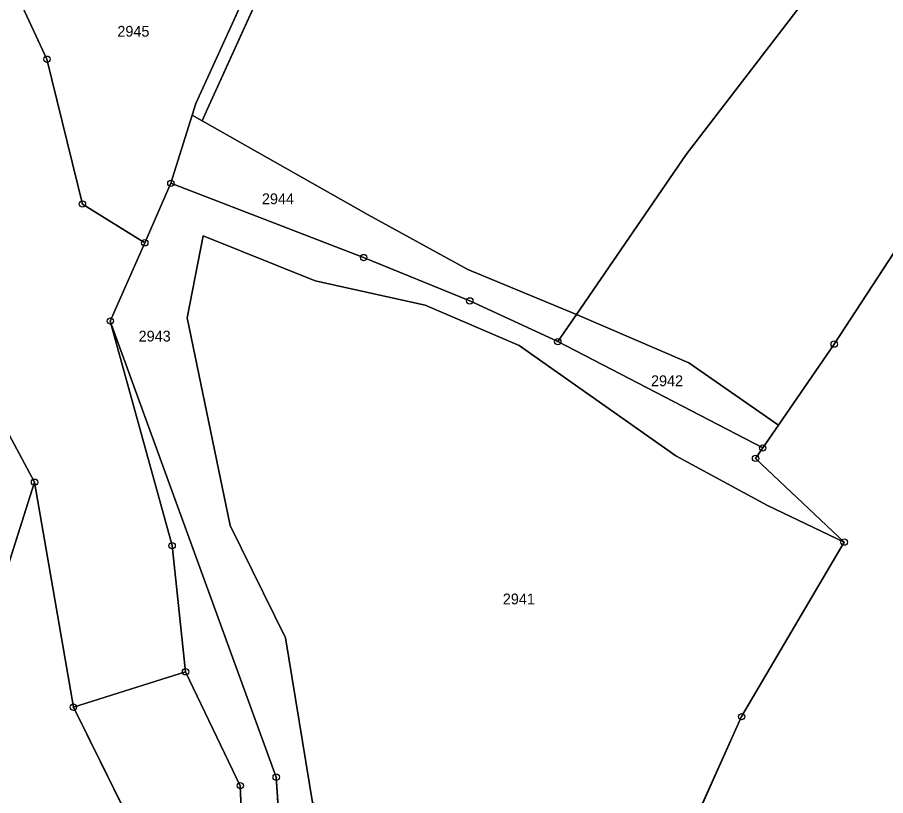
# Model space of a CAD drawing. Extents: x -689422 to -685210, y -987725 to -982160.
# Drawn here: x -686131.3 to -685994.3, y -985892.5 to -985769.8 of the extents above; entities that cross this region are included whole.
import ezdxf

# ---------------------------------------------------------------- set-up
doc = ezdxf.new("R2010")
doc.units = 0
for name, color, linetype in [('KN_Hranice_parcel', 7, 'Continuous'), ('KN_Parcelni cisla', 7, 'Continuous'), ('KN_Polygon parcely', 7, 'Continuous'), ('KN_POZEMKY_ORNA PUDA', 7, 'Continuous'), ('KN_POZEMKY_OSTATNI PLOCHA', 7, 'Continuous'), ('KN_POZEMKY_TTP', 7, 'Continuous'), ('KN_POZEMKY_ZAHRADA', 7, 'Continuous'), ('KN_VYUZITI_14_ostatni plocha_dráha', 7, 'Continuous'), ('KN_VYUZITI_17_ostatni plocha_ostatni komunikace', 7, 'Continuous'), ('KN_VYUZITI_26_ostatni plocha_jina plocha', 7, 'Continuous'), ('KN_VYUZITI_27_ostatni plocha_neplodna puda', 7, 'Continuous'), ('KN_Značky bodu BP', 7, 'Continuous')]:
    doc.layers.add(name, color=color, linetype=linetype)

msp = doc.modelspace()

# ---------------------------------------------------------------- linework, layer by layer
at = {"layer": 'KN_Hranice_parcel'}
for p, q in [((-686103.11, -985783.35), (-686093.21, -985761.54)), ((-686103.68, -985785.18), (-686103.11, -985783.35)), ((-686102.15, -985786.07), (-686101.29, -985784.18)), ((-686103.68, -985785.18), (-686107.06, -985795.93)), ((-686102.15, -985786.07), (-686103.68, -985785.18)), ((-686107.06, -985795.93), (-686111.18, -985805.32)), ((-686111.18, -985805.32), (-686116.62, -985817.66)), ((-686043.08, -985816.62), (-686046.02, -985820.9)), ((-686046.02, -985820.9), (-686013.69, -985837.67)), ((-686011.22, -985834.09), (-686002.41, -985821.3)), ((-686013.69, -985837.67), (-686011.22, -985834.09)), ((-686128.57, -985843.07), (-686138.45, -985874.09)), ((-686122.45, -985878.56), (-686128.57, -985843.07))]:
    msp.add_line(p, q, dxfattribs=at)
for points in [[(-686101.29, -985784.18), (-686091.39, -985762.37), (-686057.46, -985716.66), (-686023.64, -985671.25), (-685970.4, -985609.54), (-685950.04, -985589.36)], [(-686043.08, -985816.62), (-686025.79, -985791.39), (-685983.33, -985736.13), (-685970.68, -985720.38), (-685931.48, -985675.97), (-685895.11, -985637.34)], [(-686002.41, -985821.3), (-685988.85, -985800.53), (-685934.3, -985730.94), (-685871.2, -985648.73)], [(-686190.79, -985687.27), (-686171.91, -985711.15), (-686142.16, -985743.08), (-686126.61, -985776.36), (-686121.01, -985799.21), (-686111.18, -985805.32)], [(-686043.08, -985816.62), (-686060.2, -985809.53), (-686075.94, -985800.9), (-686102.15, -985786.07)], [(-686046.02, -985820.9), (-686059.9, -985814.48), (-686076.65, -985807.64), (-686107.06, -985795.93)], [(-686000.84, -985852.53), (-686012.93, -985846.75), (-686027.39, -985838.92), (-686052.1, -985821.5), (-686066.93, -985815.15), (-686084.32, -985811.32), (-686101.95, -985804.21), (-686104.49, -985817.17), (-686097.73, -985849.89), (-686088.97, -985867.6), (-686084.74, -985893.57)], [(-686011.22, -985834.09), (-686025.35, -985824.25), (-686043.08, -985816.62)], [(-686074.75, -985973.83), (-686084.96, -985940.65), (-686088.21, -985923.78), (-686090.44, -985889.6), (-686116.62, -985817.66)], [(-686116.62, -985817.66), (-686106.86, -985853.08), (-686104.75, -985872.98)], [(-686149.15, -985832.2), (-686132.59, -985835.58), (-686128.57, -985843.07)], [(-686000.84, -985852.53), (-686014.82, -985839.31), (-686013.69, -985837.67)], [(-686033.6, -985916.85), (-686017.02, -985880.05), (-686000.84, -985852.53)], [(-686104.75, -985872.98), (-686110.45, -985874.78), (-686122.45, -985878.56)], [(-686104.75, -985872.98), (-686096.11, -985890.94), (-686094.6, -985925.58), (-686078.74, -985976.87), (-686077.82, -986005.63)], [(-686109.6, -985934.77), (-686106.33, -985911.04), (-686122.45, -985878.56)]]:
    msp.add_lwpolyline(points, dxfattribs=at)
at = {"layer": 'KN_Polygon parcely'}
for points in [[(-685972.06, -985609.08), (-686025.65, -985669.76), (-686059.47, -985715.17), (-686093.21, -985761.54), (-686103.11, -985783.35), (-686103.68, -985785.18), (-686102.15, -985786.07), (-686101.29, -985784.18), (-686091.39, -985762.37), (-686057.46, -985716.66), (-686023.64, -985671.25), (-685970.4, -985609.54), (-685950.04, -985589.36), (-685953.03, -985589.12)], [(-686025.79, -985791.39), (-685983.33, -985736.13), (-685970.68, -985720.38), (-685931.48, -985675.97), (-685895.11, -985637.34), (-685907.77, -985627.75), (-685921.85, -985610.94), (-685932.15, -985600.4), (-685941.61, -985591.32), (-685950.04, -985589.36), (-685970.4, -985609.54), (-686023.64, -985671.25), (-686057.46, -985716.66), (-686091.39, -985762.37), (-686101.29, -985784.18), (-686102.15, -985786.07), (-686075.94, -985800.9), (-686060.2, -985809.53), (-686043.08, -985816.62)], [(-685988.85, -985800.53), (-685934.3, -985730.94), (-685871.2, -985648.73), (-685895.11, -985637.34), (-685931.48, -985675.97), (-685970.68, -985720.38), (-685983.33, -985736.13), (-686025.79, -985791.39), (-686043.08, -985816.62), (-686025.35, -985824.25), (-686011.22, -985834.09), (-686002.41, -985821.3)], [(-686000.84, -985852.53), (-686017.02, -985880.05), (-686033.6, -985916.85), (-686007.1, -985930.7), (-685940.84, -985803.04), (-685862.14, -985651.37), (-685866.82, -985650.65), (-685871.2, -985648.73), (-685934.3, -985730.94), (-685988.85, -985800.53), (-686002.41, -985821.3), (-686011.22, -985834.09), (-686013.69, -985837.67), (-686014.82, -985839.31)], [(-686171.91, -985711.15), (-686142.16, -985743.08), (-686126.61, -985776.36), (-686121.01, -985799.21), (-686111.18, -985805.32), (-686107.06, -985795.93), (-686103.68, -985785.18), (-686103.11, -985783.35), (-686093.21, -985761.54), (-686106.98, -985753.89), (-686134.18, -985734.69), (-686182.5, -985690.26), (-686189.82, -985686.01), (-686190.79, -985687.27)], [(-686075.94, -985800.9), (-686102.15, -985786.07), (-686103.68, -985785.18), (-686107.06, -985795.93), (-686076.65, -985807.64), (-686059.9, -985814.48), (-686046.02, -985820.9), (-686043.08, -985816.62), (-686060.2, -985809.53)], [(-686111.18, -985805.32), (-686116.62, -985817.66), (-686090.44, -985889.6), (-686088.21, -985923.78), (-686084.96, -985940.65), (-686074.75, -985973.83), (-686084.74, -985893.57), (-686088.97, -985867.6), (-686097.73, -985849.89), (-686104.49, -985817.17), (-686101.95, -985804.21), (-686084.32, -985811.32), (-686066.93, -985815.15), (-686052.1, -985821.5), (-686027.39, -985838.92), (-686012.93, -985846.75), (-686000.84, -985852.53), (-686014.82, -985839.31), (-686013.69, -985837.67), (-686046.02, -985820.9), (-686059.9, -985814.48), (-686076.65, -985807.64), (-686107.06, -985795.93)], [(-686186.99, -985803.75), (-686205.13, -985826.08), (-686173.47, -985848.91), (-686138.45, -985874.09), (-686128.57, -985843.07), (-686132.59, -985835.58), (-686149.15, -985832.2)], [(-686101.95, -985804.21), (-686104.49, -985817.17), (-686097.73, -985849.89), (-686088.97, -985867.6), (-686084.74, -985893.57), (-686049.96, -985907.66), (-686033.6, -985916.85), (-686017.02, -985880.05), (-686000.84, -985852.53), (-686012.93, -985846.75), (-686027.39, -985838.92), (-686052.1, -985821.5), (-686066.93, -985815.15), (-686084.32, -985811.32)], [(-686013.69, -985837.67), (-686011.22, -985834.09), (-686025.35, -985824.25), (-686043.08, -985816.62), (-686046.02, -985820.9)], [(-686106.86, -985853.08), (-686104.75, -985872.98), (-686096.11, -985890.94), (-686094.6, -985925.58), (-686078.74, -985976.87), (-686077.82, -986005.63), (-686077.89, -986020.76), (-686073.8, -986018.41), (-686074.75, -985973.83), (-686084.96, -985940.65), (-686088.21, -985923.78), (-686090.44, -985889.6), (-686116.62, -985817.66)], [(-686122.45, -985878.56), (-686128.57, -985843.07), (-686138.45, -985874.09), (-686143.08, -985886.34), (-686143.63, -985899.91), (-686152.48, -985921.28), (-686173.39, -985969.43), (-686153.74, -985974.71), (-686126.79, -985987.51), (-686109.6, -985934.77), (-686106.33, -985911.04)]]:
    msp.add_lwpolyline(points, close=True, dxfattribs=at)
for points in [[(-686179.19, -985739.4), (-686161.24, -985770.85), (-686159.27, -985780.76), (-686148.66, -985795.6), (-686139.39, -985819.3), (-686149.15, -985832.2), (-686132.59, -985835.58), (-686128.57, -985843.07), (-686122.45, -985878.56), (-686110.45, -985874.78), (-686104.75, -985872.98), (-686106.86, -985853.08), (-686116.62, -985817.66), (-686111.18, -985805.32), (-686121.01, -985799.21), (-686126.61, -985776.36), (-686142.16, -985743.08)], [(-686094.6, -985925.58), (-686096.11, -985890.94), (-686104.75, -985872.98), (-686110.45, -985874.78), (-686122.45, -985878.56), (-686106.33, -985911.04)]]:
    msp.add_lwpolyline(points, dxfattribs=at)
at = {"layer": 'KN_POZEMKY_ORNA PUDA'}
for p, q in [((-685983.33, -985736.13), (-686025.79, -985791.39)), ((-686025.79, -985791.39), (-685983.33, -985736.13)), ((-686101.29, -985784.18), (-686091.39, -985762.37)), ((-686102.15, -985786.07), (-686101.29, -985784.18)), ((-686075.94, -985800.9), (-686102.15, -985786.07)), ((-686025.79, -985791.39), (-686043.08, -985816.62)), ((-686043.08, -985816.62), (-686025.79, -985791.39)), ((-686060.2, -985809.53), (-686075.94, -985800.9)), ((-685988.85, -985800.53), (-686002.41, -985821.3)), ((-686002.41, -985821.3), (-685988.85, -985800.53)), ((-686104.49, -985817.17), (-686101.95, -985804.21)), ((-686101.95, -985804.21), (-686084.32, -985811.32)), ((-686043.08, -985816.62), (-686060.2, -985809.53)), ((-686084.32, -985811.32), (-686066.93, -985815.15)), ((-686066.93, -985815.15), (-686052.1, -985821.5)), ((-686097.73, -985849.89), (-686104.49, -985817.17)), ((-686025.35, -985824.25), (-686043.08, -985816.62)), ((-686052.1, -985821.5), (-686027.39, -985838.92)), ((-686002.41, -985821.3), (-686011.22, -985834.09)), ((-686011.22, -985834.09), (-686002.41, -985821.3)), ((-686011.22, -985834.09), (-686025.35, -985824.25)), ((-686013.69, -985837.67), (-686011.22, -985834.09)), ((-686014.82, -985839.31), (-686013.69, -985837.67)), ((-686027.39, -985838.92), (-686012.93, -985846.75)), ((-686000.84, -985852.53), (-686014.82, -985839.31)), ((-686012.93, -985846.75), (-686000.84, -985852.53)), ((-686088.97, -985867.6), (-686097.73, -985849.89)), ((-686000.84, -985852.53), (-686017.02, -985880.05)), ((-686017.02, -985880.05), (-686000.84, -985852.53)), ((-686084.74, -985893.57), (-686088.97, -985867.6)), ((-686017.02, -985880.05), (-686033.6, -985916.85)), ((-686033.6, -985916.85), (-686017.02, -985880.05))]:
    msp.add_line(p, q, dxfattribs=at)
at = {"layer": 'KN_POZEMKY_OSTATNI PLOCHA'}
for p, q in [((-686142.16, -985743.08), (-686126.61, -985776.36)), ((-686103.11, -985783.35), (-686093.21, -985761.54)), ((-686091.39, -985762.37), (-686101.29, -985784.18)), ((-686126.61, -985776.36), (-686121.01, -985799.21)), ((-686103.68, -985785.18), (-686103.11, -985783.35)), ((-686101.29, -985784.18), (-686102.15, -985786.07)), ((-686107.06, -985795.93), (-686103.68, -985785.18)), ((-686103.68, -985785.18), (-686102.15, -985786.07)), ((-686102.15, -985786.07), (-686103.68, -985785.18)), ((-686102.15, -985786.07), (-686075.94, -985800.9)), ((-686111.18, -985805.32), (-686107.06, -985795.93)), ((-686107.06, -985795.93), (-686076.65, -985807.64)), ((-686076.65, -985807.64), (-686107.06, -985795.93)), ((-686121.01, -985799.21), (-686111.18, -985805.32)), ((-686075.94, -985800.9), (-686060.2, -985809.53)), ((-686101.95, -985804.21), (-686104.49, -985817.17)), ((-686084.32, -985811.32), (-686101.95, -985804.21)), ((-686111.18, -985805.32), (-686116.62, -985817.66)), ((-686116.62, -985817.66), (-686111.18, -985805.32)), ((-686076.65, -985807.64), (-686059.9, -985814.48)), ((-686059.9, -985814.48), (-686076.65, -985807.64)), ((-686060.2, -985809.53), (-686043.08, -985816.62)), ((-686066.93, -985815.15), (-686084.32, -985811.32)), ((-686059.9, -985814.48), (-686046.02, -985820.9)), ((-686046.02, -985820.9), (-686059.9, -985814.48)), ((-686052.1, -985821.5), (-686066.93, -985815.15)), ((-686104.49, -985817.17), (-686097.73, -985849.89)), ((-686046.02, -985820.9), (-686043.08, -985816.62)), ((-686043.08, -985816.62), (-686046.02, -985820.9)), ((-686043.08, -985816.62), (-686025.35, -985824.25)), ((-686116.62, -985817.66), (-686106.86, -985853.08)), ((-686090.44, -985889.6), (-686116.62, -985817.66)), ((-686106.86, -985853.08), (-686116.62, -985817.66)), ((-686116.62, -985817.66), (-686090.44, -985889.6)), ((-686027.39, -985838.92), (-686052.1, -985821.5)), ((-686013.69, -985837.67), (-686046.02, -985820.9)), ((-686046.02, -985820.9), (-686013.69, -985837.67)), ((-686025.35, -985824.25), (-686011.22, -985834.09)), ((-686011.22, -985834.09), (-686013.69, -985837.67)), ((-686128.57, -985843.07), (-686132.59, -985835.58)), ((-686013.69, -985837.67), (-686014.82, -985839.31)), ((-686012.93, -985846.75), (-686027.39, -985838.92)), ((-686014.82, -985839.31), (-686000.84, -985852.53)), ((-686122.45, -985878.56), (-686128.57, -985843.07)), ((-686000.84, -985852.53), (-686012.93, -985846.75)), ((-686097.73, -985849.89), (-686088.97, -985867.6)), ((-686106.86, -985853.08), (-686104.75, -985872.98)), ((-686104.75, -985872.98), (-686106.86, -985853.08)), ((-686088.97, -985867.6), (-686084.74, -985893.57)), ((-686110.45, -985874.78), (-686104.75, -985872.98)), ((-686104.75, -985872.98), (-686110.45, -985874.78)), ((-686104.75, -985872.98), (-686096.11, -985890.94)), ((-686096.11, -985890.94), (-686104.75, -985872.98)), ((-686122.45, -985878.56), (-686110.45, -985874.78)), ((-686110.45, -985874.78), (-686122.45, -985878.56)), ((-686106.33, -985911.04), (-686122.45, -985878.56)), ((-686088.21, -985923.78), (-686090.44, -985889.6)), ((-686090.44, -985889.6), (-686088.21, -985923.78)), ((-686096.11, -985890.94), (-686094.6, -985925.58)), ((-686094.6, -985925.58), (-686096.11, -985890.94))]:
    msp.add_line(p, q, dxfattribs=at)
at = {"layer": 'KN_POZEMKY_TTP'}
for p, q in [((-686138.45, -985874.09), (-686128.57, -985843.07)), ((-686128.57, -985843.07), (-686122.45, -985878.56)), ((-686122.45, -985878.56), (-686106.33, -985911.04))]:
    msp.add_line(p, q, dxfattribs=at)
at = {"layer": 'KN_POZEMKY_ZAHRADA'}
for p, q in [((-686126.61, -985776.36), (-686142.16, -985743.08)), ((-686093.21, -985761.54), (-686103.11, -985783.35)), ((-686121.01, -985799.21), (-686126.61, -985776.36)), ((-686103.11, -985783.35), (-686103.68, -985785.18)), ((-686103.68, -985785.18), (-686107.06, -985795.93)), ((-686107.06, -985795.93), (-686111.18, -985805.32)), ((-686111.18, -985805.32), (-686121.01, -985799.21)), ((-686132.59, -985835.58), (-686128.57, -985843.07)), ((-686128.57, -985843.07), (-686138.45, -985874.09))]:
    msp.add_line(p, q, dxfattribs=at)
at = {"layer": 'KN_VYUZITI_14_ostatni plocha_dráha'}
for p, q in [((-686142.16, -985743.08), (-686126.61, -985776.36)), ((-686126.61, -985776.36), (-686121.01, -985799.21)), ((-686121.01, -985799.21), (-686111.18, -985805.32)), ((-686111.18, -985805.32), (-686116.62, -985817.66)), ((-686116.62, -985817.66), (-686106.86, -985853.08)), ((-686128.57, -985843.07), (-686132.59, -985835.58)), ((-686122.45, -985878.56), (-686128.57, -985843.07)), ((-686106.86, -985853.08), (-686104.75, -985872.98)), ((-686110.45, -985874.78), (-686104.75, -985872.98)), ((-686104.75, -985872.98), (-686110.45, -985874.78)), ((-686104.75, -985872.98), (-686096.11, -985890.94)), ((-686122.45, -985878.56), (-686110.45, -985874.78)), ((-686110.45, -985874.78), (-686122.45, -985878.56)), ((-686106.33, -985911.04), (-686122.45, -985878.56)), ((-686096.11, -985890.94), (-686094.6, -985925.58))]:
    msp.add_line(p, q, dxfattribs=at)
at = {"layer": 'KN_VYUZITI_17_ostatni plocha_ostatni komunikace'}
for p, q in [((-686106.86, -985853.08), (-686116.62, -985817.66)), ((-686116.62, -985817.66), (-686090.44, -985889.6)), ((-686104.75, -985872.98), (-686106.86, -985853.08)), ((-686096.11, -985890.94), (-686104.75, -985872.98)), ((-686090.44, -985889.6), (-686088.21, -985923.78)), ((-686094.6, -985925.58), (-686096.11, -985890.94))]:
    msp.add_line(p, q, dxfattribs=at)
at = {"layer": 'KN_VYUZITI_26_ostatni plocha_jina plocha'}
for p, q in [((-686107.06, -985795.93), (-686103.68, -985785.18)), ((-686103.68, -985785.18), (-686102.15, -985786.07)), ((-686102.15, -985786.07), (-686075.94, -985800.9)), ((-686111.18, -985805.32), (-686107.06, -985795.93)), ((-686107.06, -985795.93), (-686076.65, -985807.64)), ((-686076.65, -985807.64), (-686107.06, -985795.93)), ((-686075.94, -985800.9), (-686060.2, -985809.53)), ((-686101.95, -985804.21), (-686104.49, -985817.17)), ((-686084.32, -985811.32), (-686101.95, -985804.21)), ((-686116.62, -985817.66), (-686111.18, -985805.32)), ((-686076.65, -985807.64), (-686059.9, -985814.48)), ((-686059.9, -985814.48), (-686076.65, -985807.64)), ((-686060.2, -985809.53), (-686043.08, -985816.62)), ((-686066.93, -985815.15), (-686084.32, -985811.32)), ((-686059.9, -985814.48), (-686046.02, -985820.9)), ((-686046.02, -985820.9), (-686059.9, -985814.48)), ((-686052.1, -985821.5), (-686066.93, -985815.15)), ((-686104.49, -985817.17), (-686097.73, -985849.89)), ((-686046.02, -985820.9), (-686043.08, -985816.62)), ((-686043.08, -985816.62), (-686046.02, -985820.9)), ((-686043.08, -985816.62), (-686025.35, -985824.25)), ((-686090.44, -985889.6), (-686116.62, -985817.66)), ((-686027.39, -985838.92), (-686052.1, -985821.5)), ((-686013.69, -985837.67), (-686046.02, -985820.9)), ((-686046.02, -985820.9), (-686013.69, -985837.67)), ((-686025.35, -985824.25), (-686011.22, -985834.09)), ((-686011.22, -985834.09), (-686013.69, -985837.67)), ((-686013.69, -985837.67), (-686014.82, -985839.31)), ((-686012.93, -985846.75), (-686027.39, -985838.92)), ((-686014.82, -985839.31), (-686000.84, -985852.53)), ((-686000.84, -985852.53), (-686012.93, -985846.75)), ((-686097.73, -985849.89), (-686088.97, -985867.6)), ((-686088.97, -985867.6), (-686084.74, -985893.57)), ((-686088.21, -985923.78), (-686090.44, -985889.6))]:
    msp.add_line(p, q, dxfattribs=at)
at = {"layer": 'KN_VYUZITI_27_ostatni plocha_neplodna puda'}
for p, q in [((-686103.11, -985783.35), (-686093.21, -985761.54)), ((-686091.39, -985762.37), (-686101.29, -985784.18)), ((-686103.68, -985785.18), (-686103.11, -985783.35)), ((-686101.29, -985784.18), (-686102.15, -985786.07)), ((-686102.15, -985786.07), (-686103.68, -985785.18))]:
    msp.add_line(p, q, dxfattribs=at)
at = {"layer": 'KN_Značky bodu BP'}
for centre, radius in [((-686126.61, -985776.36), 0.5), ((-686126.61, -985776.36), 0.0303), ((-686107.06, -985795.93), 0.5), ((-686107.06, -985795.93), 0.0303), ((-686121.01, -985799.21), 0.5), ((-686121.01, -985799.21), 0.0303), ((-686111.18, -985805.32), 0.5), ((-686111.18, -985805.32), 0.0303), ((-686076.65, -985807.64), 0.5), ((-686076.65, -985807.64), 0.0303), ((-686059.9, -985814.48), 0.5), ((-686059.9, -985814.48), 0.0303), ((-686116.62, -985817.66), 0.5), ((-686116.62, -985817.66), 0.0303), ((-686046.02, -985820.9), 0.5), ((-686046.02, -985820.9), 0.0303), ((-686002.41, -985821.3), 0.5), ((-686002.41, -985821.3), 0.0303), ((-686013.69, -985837.67), 0.5), ((-686013.69, -985837.67), 0.0303), ((-686014.82, -985839.31), 0.5), ((-686014.82, -985839.31), 0.0303), ((-686128.57, -985843.07), 0.5), ((-686128.57, -985843.07), 0.0303), ((-686106.86, -985853.08), 0.5), ((-686106.86, -985853.08), 0.0303), ((-686000.84, -985852.53), 0.5), ((-686000.84, -985852.53), 0.0303), ((-686104.75, -985872.98), 0.5), ((-686104.75, -985872.98), 0.0303), ((-686122.45, -985878.56), 0.5), ((-686122.45, -985878.56), 0.0303), ((-686017.02, -985880.05), 0.5), ((-686017.02, -985880.05), 0.0303), ((-686090.44, -985889.6), 0.5), ((-686090.44, -985889.6), 0.0303), ((-686096.11, -985890.94), 0.5), ((-686096.11, -985890.94), 0.0303)]:
    msp.add_circle(centre, radius, dxfattribs=at)

# ---------------------------------------------------------------- texts
at = {"layer": 'KN_Parcelni cisla'}
for s, p in [('2945', (-686115.5, -985772.81)), ('2944', (-686092.7, -985799.23)), ('2943', (-686112.15, -985820.89)), ('2942', (-686031.31, -985827.93)), ('2941', (-686054.69, -985862.34))]:
    msp.add_text(s, height=1.7, dxfattribs=at).set_placement(p)

doc.saveas('drawing.dxf')
